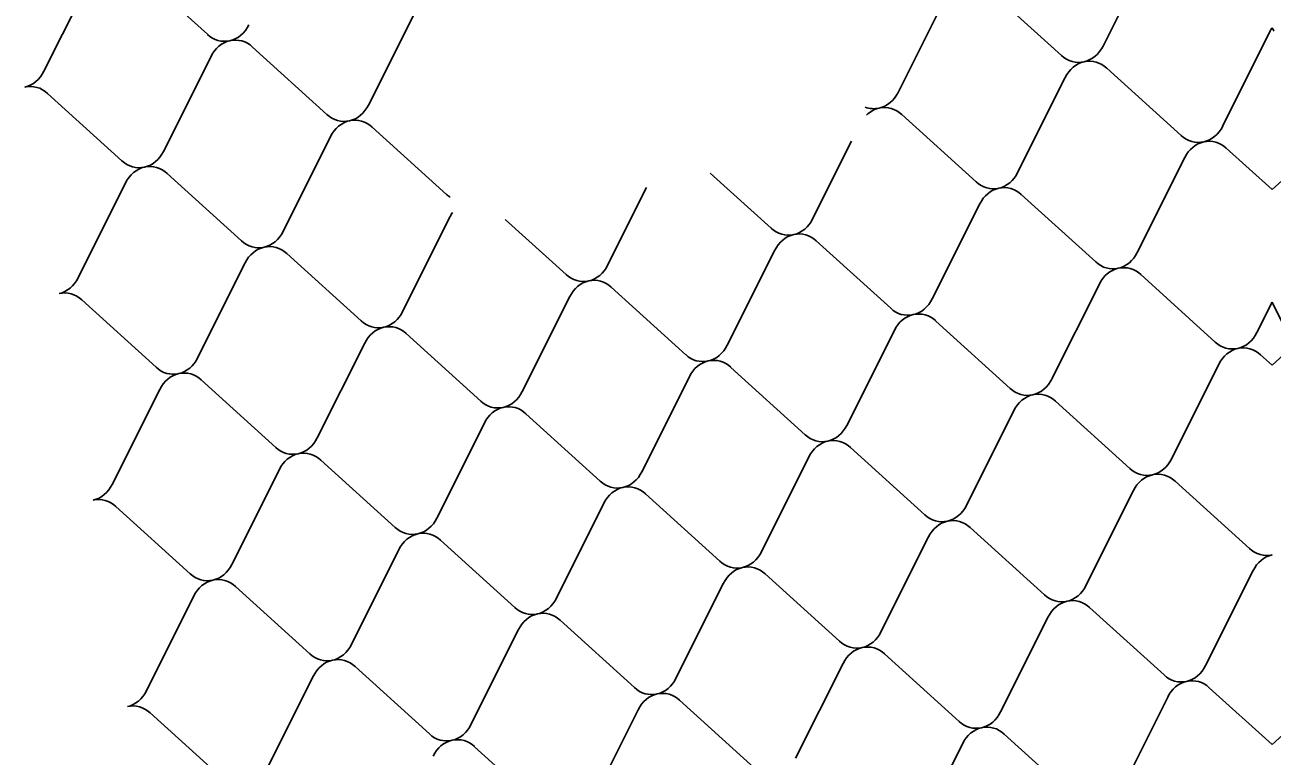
# Model space of a CAD drawing. Extents: x 638850 to 644908, y 297188 to 298900.
# Drawn here: x 640395.2 to 640435.43, y 297927.35 to 297950.94 of the extents above; entities that cross this region are included whole.
import ezdxf

# ---------------------------------------------------------------- set-up
doc = ezdxf.new("R2010")
doc.units = 0
doc.layers.add('5', color=7, linetype='Continuous')

msp = doc.modelspace()

# ---------------------------------------------------------------- linework, layer by layer
at = {"layer": '5'}
for p, q in [((640429.981, 297950.26), (640431.515, 297953.324)), ((640398.683, 297952.812), (640401.084, 297950.638)), ((640395.81, 297949.445), (640397.344, 297952.509)), ((640423.367, 297948.765), (640424.902, 297951.829)), ((640426.241, 297952.132), (640428.642, 297949.958)), ((640407.816, 297951.421), (640406.281, 297948.357)), ((640435.373, 297950.741), (640433.839, 297947.677)), ((640404.942, 297948.054), (640402.541, 297950.228)), ((640401.202, 297949.925), (640399.668, 297946.861)), ((640432.5, 297947.374), (640430.099, 297949.548)), ((640428.76, 297949.245), (640427.225, 297946.181)), ((640398.328, 297946.558), (640395.927, 297948.732)), ((640425.886, 297945.878), (640423.485, 297948.052)), ((640406.399, 297947.644), (640408.8, 297945.47)), ((640403.526, 297944.277), (640405.06, 297947.341)), ((640421.867, 297947.192), (640420.611, 297944.685)), ((640433.957, 297946.964), (640435.433, 297945.627)), ((640436.909, 297946.964), (640435.433, 297945.627)), ((640431.083, 297943.597), (640432.618, 297946.661)), ((640419.272, 297944.382), (640417.308, 297946.161)), ((640396.912, 297942.782), (640398.446, 297945.846)), ((640399.785, 297946.149), (640402.186, 297943.975)), ((640415.253, 297945.696), (640413.997, 297943.189)), ((640427.343, 297945.468), (640429.744, 297943.294)), ((640424.469, 297942.101), (640426.004, 297945.165)), ((640408.918, 297944.758), (640407.384, 297941.694)), ((640412.658, 297942.886), (640410.694, 297944.665)), ((640420.729, 297943.972), (640423.13, 297941.798)), ((640406.045, 297941.391), (640403.644, 297943.565)), ((640417.856, 297940.605), (640419.39, 297943.669)), ((640402.304, 297943.262), (640400.77, 297940.198)), ((640429.862, 297942.581), (640428.327, 297939.517)), ((640433.602, 297940.71), (640431.201, 297942.884)), ((640411.242, 297939.11), (640412.776, 297942.174)), ((640414.115, 297942.477), (640416.516, 297940.302)), ((640399.431, 297939.895), (640397.03, 297942.069)), ((640435.433, 297941.995), (640434.941, 297941.013)), ((640435.433, 297941.995), (640435.925, 297941.013)), ((640426.988, 297939.214), (640424.587, 297941.388)), ((640407.502, 297940.981), (640409.903, 297938.807)), ((640423.248, 297941.086), (640421.714, 297938.021)), ((640404.628, 297937.614), (640406.162, 297940.678)), ((640435.059, 297940.3), (640435.433, 297939.962)), ((640435.807, 297940.3), (640435.433, 297939.962)), ((640420.374, 297937.719), (640417.973, 297939.893)), ((640432.185, 297936.933), (640433.72, 297939.997)), ((640400.888, 297939.485), (640403.289, 297937.311)), ((640416.634, 297939.59), (640415.1, 297936.526)), ((640398.014, 297936.118), (640399.549, 297939.182)), ((640428.445, 297938.805), (640430.846, 297936.631)), ((640413.761, 297936.223), (640411.36, 297938.397)), ((640425.572, 297935.438), (640427.106, 297938.502)), ((640410.02, 297938.094), (640408.486, 297935.03)), ((640421.831, 297937.309), (640424.233, 297935.135)), ((640418.958, 297933.942), (640420.492, 297937.006)), ((640403.407, 297936.598), (640401.872, 297933.534)), ((640407.147, 297934.727), (640404.746, 297936.901)), ((640434.704, 297934.047), (640432.303, 297936.221)), ((640415.218, 297935.813), (640417.619, 297933.639)), ((640430.964, 297935.918), (640429.43, 297932.854)), ((640400.533, 297933.231), (640398.132, 297935.405)), ((640412.344, 297932.446), (640413.879, 297935.51)), ((640428.091, 297932.551), (640425.69, 297934.725)), ((640408.604, 297934.317), (640411.005, 297932.143)), ((640424.35, 297934.422), (640422.816, 297931.358)), ((640405.73, 297930.95), (640407.265, 297934.014)), ((640433.288, 297930.27), (640434.822, 297933.334)), ((640417.737, 297932.926), (640416.202, 297929.862)), ((640421.477, 297931.055), (640419.076, 297933.229)), ((640399.116, 297929.455), (640400.651, 297932.519)), ((640401.99, 297932.822), (640404.391, 297930.648)), ((640429.548, 297932.141), (640431.949, 297929.967)), ((640414.863, 297929.559), (640412.462, 297931.733)), ((640426.674, 297928.774), (640428.208, 297931.838)), ((640411.123, 297931.431), (640409.588, 297928.366)), ((640422.934, 297930.645), (640425.335, 297928.471)), ((640408.249, 297928.064), (640405.848, 297930.238)), ((640420.06, 297927.278), (640421.595, 297930.342)), ((640404.509, 297929.935), (640402.974, 297926.871)), ((640435.433, 297927.722), (640433.406, 297929.557)), ((640435.433, 297927.722), (640437.46, 297929.557)), ((640416.32, 297929.15), (640418.721, 297926.976)), ((640432.066, 297929.254), (640430.532, 297926.19)), ((640401.635, 297926.568), (640399.234, 297928.742)), ((640413.446, 297925.783), (640414.981, 297928.847)), ((640429.193, 297925.887), (640426.792, 297928.061)), ((640409.706, 297927.654), (640412.107, 297925.48)), ((640425.453, 297927.759), (640423.918, 297924.695))]:
    msp.add_line(p, q, dxfattribs=at)
for centre, major_axis, start_param, end_param in [((640401.654, 297951.392), (0.079, 0.976), 2.523363, 3.414385), ((640401.654, 297951.392), (0.079, 0.976), 3.414385, 4.305406), ((640436.143, 297950.289), (0.079, 0.976), 1.035591, 1.163814), ((640434.723, 297950.289), (-0.079, 0.976), 5.119372, 5.247594), ((640401.971, 297949.474), (0.079, 0.976), 0.272792, 1.163814), ((640401.971, 297949.474), (0.079, 0.976), 5.664956, 6.555978), ((640429.212, 297950.712), (0.079, 0.976), 3.414385, 4.305406), ((640429.212, 297950.712), (0.079, 0.976), 2.523363, 3.414385), ((640429.529, 297948.794), (0.079, 0.976), 5.664956, 6.555978), ((640395.04, 297949.896), (0.079, 0.976), 3.414385, 4.305406), ((640429.529, 297948.794), (0.079, 0.976), 0.272792, 1.163814), ((640395.358, 297947.978), (0.079, 0.976), 5.664956, 6.555978), ((640422.598, 297949.216), (0.079, 0.976), 3.414385, 4.305406), ((640405.512, 297948.808), (0.079, 0.976), 3.414385, 4.305406), ((640422.598, 297949.216), (0.079, 0.976), 2.886748, 3.414385), ((640422.915, 297947.298), (0.079, 0.976), 0.272792, 0.80043), ((640422.915, 297947.298), (0.079, 0.976), 5.664956, 6.555978), ((640405.512, 297948.808), (0.079, 0.976), 2.523363, 3.414385), ((640405.829, 297946.89), (0.079, 0.976), 0.272792, 1.163814), ((640405.829, 297946.89), (0.079, 0.976), 5.664956, 6.555978), ((640433.07, 297948.128), (0.079, 0.976), 2.523363, 3.414385), ((640433.07, 297948.128), (0.079, 0.976), 3.414385, 4.305406), ((640433.387, 297946.21), (0.079, 0.976), 0.272792, 1.163814), ((640433.387, 297946.21), (0.079, 0.976), 5.664956, 6.555978), ((640398.898, 297947.312), (0.079, 0.976), 3.414385, 4.305406), ((640398.898, 297947.312), (0.079, 0.976), 2.523363, 3.414385), ((640399.216, 297945.395), (0.079, 0.976), 0.272792, 1.163814), ((640399.216, 297945.395), (0.079, 0.976), 5.664956, 6.555978), ((640426.456, 297946.632), (0.079, 0.976), 3.414385, 4.305406), ((640426.456, 297946.632), (0.079, 0.976), 2.523363, 3.414385), ((640409.37, 297946.224), (0.079, 0.976), 2.523363, 2.681852), ((640426.773, 297944.714), (0.079, 0.976), 0.272792, 1.163814), ((640426.773, 297944.714), (0.079, 0.976), 5.664956, 6.555978), ((640409.687, 297944.306), (0.079, 0.976), 1.005325, 1.163814), ((640419.842, 297945.136), (0.079, 0.976), 3.414385, 4.305406), ((640402.756, 297944.729), (0.079, 0.976), 3.414385, 4.305406), ((640419.842, 297945.136), (0.079, 0.976), 2.523363, 3.414385), ((640420.159, 297943.218), (0.079, 0.976), 0.272792, 1.163814), ((640420.159, 297943.218), (0.079, 0.976), 5.664956, 6.555978), ((640402.756, 297944.729), (0.079, 0.976), 2.523363, 3.414385), ((640403.074, 297942.811), (0.079, 0.976), 0.272792, 1.163814), ((640403.074, 297942.811), (0.079, 0.976), 5.664956, 6.555978), ((640430.314, 297944.048), (0.079, 0.976), 3.414385, 4.305406), ((640413.228, 297943.64), (0.079, 0.976), 3.414385, 4.305406), ((640430.314, 297944.048), (0.079, 0.976), 2.523363, 3.414385), ((640430.631, 297942.13), (0.079, 0.976), 0.272792, 1.163814), ((640430.631, 297942.13), (0.079, 0.976), 5.664956, 6.555978), ((640396.143, 297943.233), (0.079, 0.976), 3.414385, 4.305406), ((640413.228, 297943.64), (0.079, 0.976), 2.523363, 3.414385), ((640413.545, 297941.723), (0.079, 0.976), 0.272792, 1.163814), ((640413.545, 297941.723), (0.079, 0.976), 5.664956, 6.555978), ((640396.46, 297941.315), (0.079, 0.976), 5.664956, 6.555978), ((640423.7, 297942.552), (0.079, 0.976), 2.523363, 3.414385), ((640423.7, 297942.552), (0.079, 0.976), 3.414385, 4.305406), ((640406.614, 297942.145), (0.079, 0.976), 2.523363, 3.414385), ((640406.614, 297942.145), (0.079, 0.976), 3.414385, 4.305406), ((640424.017, 297940.634), (0.079, 0.976), 0.272792, 1.163814), ((640424.017, 297940.634), (0.079, 0.976), 5.664956, 6.555978), ((640406.932, 297940.227), (0.079, 0.976), 0.272792, 1.163814), ((640406.932, 297940.227), (0.079, 0.976), 5.664956, 6.555978), ((640434.172, 297941.464), (0.079, 0.976), 3.414385, 4.305406), ((640417.086, 297941.057), (0.079, 0.976), 3.414385, 4.305406), ((640434.172, 297941.464), (0.079, 0.976), 2.523363, 3.414385), ((640434.489, 297939.546), (0.079, 0.976), 5.664956, 6.555978), ((640400.001, 297940.649), (0.079, 0.976), 3.414385, 4.305406), ((640417.086, 297941.057), (0.079, 0.976), 2.523363, 3.414385), ((640417.404, 297939.139), (0.079, 0.976), 5.664956, 6.555978), ((640434.489, 297939.546), (0.079, 0.976), 0.272792, 1.163814), ((640400.001, 297940.649), (0.079, 0.976), 2.523363, 3.414385), ((640400.318, 297938.731), (0.079, 0.976), 5.664956, 6.555978), ((640417.404, 297939.139), (0.079, 0.976), 0.272792, 1.163814), ((640400.318, 297938.731), (0.079, 0.976), 0.272792, 1.163814), ((640427.558, 297939.968), (0.079, 0.976), 3.414385, 4.305406), ((640410.472, 297939.561), (0.079, 0.976), 3.414385, 4.305406), ((640427.558, 297939.968), (0.079, 0.976), 2.523363, 3.414385), ((640427.875, 297938.051), (0.079, 0.976), 0.272792, 1.163814), ((640427.875, 297938.051), (0.079, 0.976), 5.664956, 6.555978), ((640410.472, 297939.561), (0.079, 0.976), 2.523363, 3.414385), ((640410.79, 297937.643), (0.079, 0.976), 0.272792, 1.163814), ((640410.79, 297937.643), (0.079, 0.976), 5.664956, 6.555978), ((640420.944, 297938.473), (0.079, 0.976), 2.523363, 3.414385), ((640420.944, 297938.473), (0.079, 0.976), 3.414385, 4.305406), ((640403.859, 297938.065), (0.079, 0.976), 2.523363, 3.414385), ((640403.859, 297938.065), (0.079, 0.976), 3.414385, 4.305406), ((640421.262, 297936.555), (0.079, 0.976), 0.272792, 1.163814), ((640421.262, 297936.555), (0.079, 0.976), 5.664956, 6.555978), ((640404.176, 297936.147), (0.079, 0.976), 0.272792, 1.163814), ((640404.176, 297936.147), (0.079, 0.976), 5.664956, 6.555978), ((640431.416, 297937.385), (0.079, 0.976), 3.414385, 4.305406), ((640414.331, 297936.977), (0.079, 0.976), 3.414385, 4.305406), ((640431.416, 297937.385), (0.079, 0.976), 2.523363, 3.414385), ((640397.245, 297936.569), (0.079, 0.976), 3.414385, 4.305406), ((640414.331, 297936.977), (0.079, 0.976), 2.523363, 3.414385), ((640431.733, 297935.467), (0.079, 0.976), 0.272792, 1.163814), ((640431.733, 297935.467), (0.079, 0.976), 5.664956, 6.555978), ((640414.648, 297935.059), (0.079, 0.976), 0.272792, 1.163814), ((640414.648, 297935.059), (0.079, 0.976), 5.664956, 6.555978), ((640397.562, 297934.651), (0.079, 0.976), 5.664956, 6.555978), ((640424.802, 297935.889), (0.079, 0.976), 3.414385, 4.305406), ((640407.717, 297935.481), (0.079, 0.976), 3.414385, 4.305406), ((640424.802, 297935.889), (0.079, 0.976), 2.523363, 3.414385), ((640425.12, 297933.971), (0.079, 0.976), 0.272792, 1.163814), ((640425.12, 297933.971), (0.079, 0.976), 5.664956, 6.555978), ((640407.717, 297935.481), (0.079, 0.976), 2.523363, 3.414385), ((640408.034, 297933.563), (0.079, 0.976), 0.272792, 1.163814), ((640408.034, 297933.563), (0.079, 0.976), 5.664956, 6.555978), ((640418.189, 297934.393), (0.079, 0.976), 3.414385, 4.305406), ((640435.274, 297934.801), (0.079, 0.976), 2.523363, 3.414385), ((640435.592, 297932.883), (0.079, 0.976), 0.272792, 1.163814), ((640401.103, 297933.985), (0.079, 0.976), 3.414385, 4.305406), ((640418.189, 297934.393), (0.079, 0.976), 2.523363, 3.414385), ((640418.506, 297932.475), (0.079, 0.976), 0.272792, 1.163814), ((640418.506, 297932.475), (0.079, 0.976), 5.664956, 6.555978), ((640401.103, 297933.985), (0.079, 0.976), 2.523363, 3.414385), ((640401.42, 297932.068), (0.079, 0.976), 0.272792, 1.163814), ((640401.42, 297932.068), (0.079, 0.976), 5.664956, 6.555978), ((640428.66, 297933.305), (0.079, 0.976), 2.523363, 3.414385), ((640428.66, 297933.305), (0.079, 0.976), 3.414385, 4.305406), ((640411.575, 297932.897), (0.079, 0.976), 2.523363, 3.414385), ((640411.575, 297932.897), (0.079, 0.976), 3.414385, 4.305406), ((640428.978, 297931.387), (0.079, 0.976), 0.272792, 1.163814), ((640428.978, 297931.387), (0.079, 0.976), 5.664956, 6.555978), ((640411.892, 297930.979), (0.079, 0.976), 0.272792, 1.163814), ((640411.892, 297930.979), (0.079, 0.976), 5.664956, 6.555978), ((640422.047, 297931.809), (0.079, 0.976), 3.414385, 4.305406), ((640404.961, 297931.402), (0.079, 0.976), 3.414385, 4.305406), ((640422.047, 297931.809), (0.079, 0.976), 2.523363, 3.414385), ((640422.364, 297929.891), (0.079, 0.976), 5.664956, 6.555978), ((640404.961, 297931.402), (0.079, 0.976), 2.523363, 3.414385), ((640405.278, 297929.484), (0.079, 0.976), 5.664956, 6.555978), ((640422.364, 297929.891), (0.079, 0.976), 0.272792, 1.163814), ((640405.278, 297929.484), (0.079, 0.976), 0.272792, 1.163814), ((640432.518, 297930.721), (0.079, 0.976), 3.414385, 4.305406), ((640415.433, 297930.313), (0.079, 0.976), 3.414385, 4.305406), ((640432.518, 297930.721), (0.079, 0.976), 2.523363, 3.414385), ((640432.836, 297928.803), (0.079, 0.976), 0.272792, 1.163814), ((640432.836, 297928.803), (0.079, 0.976), 5.664956, 6.555978), ((640398.347, 297929.906), (0.079, 0.976), 3.414385, 4.305406), ((640415.433, 297930.313), (0.079, 0.976), 2.523363, 3.414385), ((640415.75, 297928.396), (0.079, 0.976), 0.272792, 1.163814), ((640415.75, 297928.396), (0.079, 0.976), 5.664956, 6.555978), ((640398.664, 297927.988), (0.079, 0.976), 5.664956, 6.555978), ((640425.905, 297929.225), (0.079, 0.976), 2.523363, 3.414385), ((640425.905, 297929.225), (0.079, 0.976), 3.414385, 4.305406), ((640408.819, 297928.818), (0.079, 0.976), 2.523363, 3.414385), ((640408.819, 297928.818), (0.079, 0.976), 3.414385, 4.305406), ((640426.222, 297927.307), (0.079, 0.976), 0.272792, 1.163814), ((640426.222, 297927.307), (0.079, 0.976), 5.664956, 6.555978), ((640409.136, 297926.9), (0.079, 0.976), 0.272792, 1.163814), ((640409.136, 297926.9), (0.079, 0.976), 5.664956, 6.555978)]:
    msp.add_ellipse(centre, major_axis=major_axis, ratio=0.893529, start_param=start_param, end_param=end_param, dxfattribs=at)

doc.saveas('drawing.dxf')
